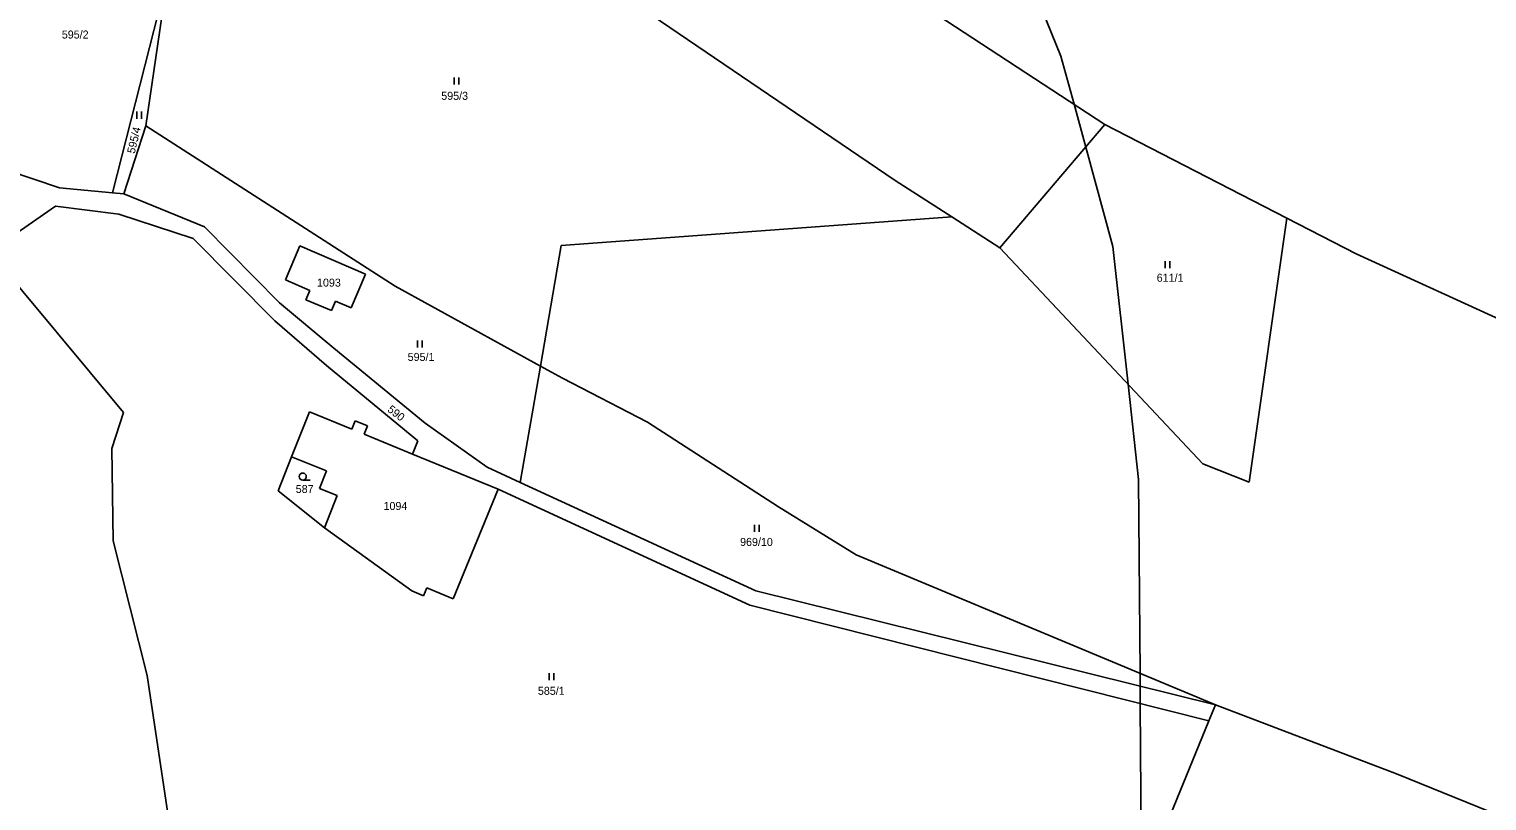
# Model space of a CAD drawing. Extents: x -547623 to -538651, y -1096714 to -1086522.
# Drawn here: x -542658.7 to -542349, y -1093462.3 to -1093298.3 of the extents above; entities that cross this region are included whole.
import ezdxf

# ---------------------------------------------------------------- set-up
doc = ezdxf.new("R2010")
doc.units = 0
for name, color, linetype in [('Vrstva 1', 7, 'Continuous'), ('Vrstva 25', 7, 'Continuous'), ('Vrstva 52', 7, 'Continuous'), ('Vrstva 86', 7, 'Continuous')]:
    doc.layers.add(name, color=color, linetype=linetype)

msp = doc.modelspace()

# ---------------------------------------------------------------- linework, layer by layer
at = {"layer": 'Vrstva 1'}
for points in [[(-542566.69, -1093267.9), (-542474.7, -1093330.48)], [(-542484.39, -1093283), (-542430.15, -1093318.56)], [(-542629.21, -1093286.81), (-542640.95, -1093333.05)], [(-542633.91, -1093318.82), (-542629.21, -1093286.81)], [(-542452.5, -1093344.73), (-542430.15, -1093318.56)], [(-542430.15, -1093318.56), (-542391.53, -1093338.46)], [(-542638.52, -1093333.27), (-542633.91, -1093318.82)], [(-542633.91, -1093318.82), (-542580.94, -1093352.93)], [(-542652.22, -1093332.03), (-542674.32, -1093324.54)], [(-542474.7, -1093330.48), (-542462.69, -1093338.19)], [(-542652.22, -1093332.03), (-542640.95, -1093333.05)], [(-542640.95, -1093333.05), (-542638.52, -1093333.27)], [(-542638.52, -1093333.27), (-542621.44, -1093340.31)], [(-542667.09, -1093345.6), (-542653.04, -1093335.94)], [(-542653.04, -1093335.94), (-542639.59, -1093337.63)], [(-542639.59, -1093337.63), (-542623.84, -1093342.81)], [(-542621.44, -1093340.31), (-542605.46, -1093356.43)], [(-542545.63, -1093344.27), (-542462.69, -1093338.19)], [(-542462.69, -1093338.19), (-542452.5, -1093344.73)], [(-542399.52, -1093394.58), (-542391.53, -1093338.46)], [(-542391.53, -1093338.46), (-542376.8, -1093346.05)], [(-542623.84, -1093342.81), (-542606.47, -1093360.3)], [(-542667.09, -1093345.6), (-542638.66, -1093379.77)], [(-542601.16, -1093344.31), (-542604.2, -1093351.59)], [(-542601.16, -1093344.31), (-542587.19, -1093350.37)], [(-542550.06, -1093369.88), (-542545.63, -1093344.27)], [(-542452.5, -1093344.73), (-542409.38, -1093390.65)], [(-542376.8, -1093346.05), (-542343.01, -1093361.44)], [(-542604.2, -1093351.59), (-542599.04, -1093353.79)], [(-542587.19, -1093350.37), (-542590.27, -1093357.53)], [(-542599.89, -1093355.78), (-542599.04, -1093353.79)], [(-542594.47, -1093358.09), (-542599.89, -1093355.78)], [(-542580.94, -1093352.93), (-542550.06, -1093369.88)], [(-542593.94, -1093366.07), (-542605.46, -1093356.43)], [(-542593.62, -1093356.1), (-542594.47, -1093358.09)], [(-542593.62, -1093356.1), (-542590.27, -1093357.53)], [(-542595.52, -1093369.74), (-542606.47, -1093360.3)], [(-542574.53, -1093382.03), (-542593.94, -1093366.07)], [(-542595.52, -1093369.74), (-542576.07, -1093385.77)], [(-542554.35, -1093394.65), (-542550.06, -1093369.88)], [(-542550.06, -1093369.88), (-542545.38, -1093372.45)], [(-542545.38, -1093372.45), (-542527.29, -1093381.78)], [(-542638.66, -1093379.77), (-542641.09, -1093387.38)], [(-542599.1, -1093379.6), (-542602.94, -1093389.15)], [(-542599.1, -1093379.6), (-542590.12, -1093383.28)], [(-542590.12, -1093383.28), (-542589.39, -1093381.51)], [(-542589.39, -1093381.51), (-542586.78, -1093382.58)], [(-542586.78, -1093382.58), (-542587.51, -1093384.36)], [(-542574.53, -1093382.03), (-542561.36, -1093391.4)], [(-542527.29, -1093381.78), (-542499.52, -1093399.77)], [(-542587.51, -1093384.36), (-542577.22, -1093388.58)], [(-542577.22, -1093388.58), (-542576.07, -1093385.77)], [(-542641.09, -1093387.38), (-542640.81, -1093406.99)], [(-542605.78, -1093396.42), (-542602.94, -1093389.15)], [(-542602.94, -1093389.15), (-542595.47, -1093392.11)], [(-542577.22, -1093388.58), (-542559.05, -1093396.07)], [(-542595.47, -1093392.11), (-542596.98, -1093395.92)], [(-542561.36, -1093391.4), (-542554.35, -1093394.65)], [(-542409.38, -1093390.65), (-542399.52, -1093394.58)], [(-542596.98, -1093395.92), (-542593.22, -1093397.42)], [(-542554.35, -1093394.65), (-542504.3, -1093417.66)], [(-542595.92, -1093404.25), (-542605.78, -1093396.42)], [(-542593.22, -1093397.42), (-542595.92, -1093404.25)], [(-542559.05, -1093396.07), (-542568.61, -1093419.33)], [(-542559.05, -1093396.07), (-542505.56, -1093420.66)], [(-542499.52, -1093399.77), (-542483.01, -1093409.96)], [(-542577.39, -1093417.67), (-542595.92, -1093404.25)], [(-542640.81, -1093406.99), (-542633.57, -1093435.65)], [(-542483.01, -1093409.96), (-542406.67, -1093441.87)], [(-542574.89, -1093418.7), (-542577.39, -1093417.67)], [(-542574.21, -1093417.03), (-542574.89, -1093418.7)], [(-542568.61, -1093419.33), (-542574.21, -1093417.03)], [(-542504.3, -1093417.66), (-542406.67, -1093441.87)], [(-542505.56, -1093420.66), (-542408.07, -1093445.3)], [(-542633.57, -1093435.65), (-542628.11, -1093472.51)], [(-542408.07, -1093445.3), (-542406.67, -1093441.87)], [(-542406.67, -1093441.87), (-542368.2, -1093456.56)], [(-542431.91, -1093503.72), (-542408.07, -1093445.3)], [(-542368.2, -1093456.56), (-542278.84, -1093492.82)]]:
    msp.add_lwpolyline(points, dxfattribs=at)
at = {"layer": 'Vrstva 25'}
for p, q in [((-542568.41, -1093310.07), (-542568.41, -1093308.57)), ((-542567.41, -1093310.07), (-542567.41, -1093308.57)), ((-542635.78, -1093317.32), (-542635.78, -1093315.82)), ((-542634.78, -1093317.32), (-542634.78, -1093315.82)), ((-542417.33, -1093349.09), (-542417.33, -1093347.59)), ((-542416.33, -1093349.09), (-542416.33, -1093347.59)), ((-542576.2, -1093365.93), (-542576.2, -1093364.43)), ((-542575.2, -1093365.93), (-542575.2, -1093364.43)), ((-542600.55, -1093394.11), (-542598.95, -1093394.11)), ((-542504.62, -1093405.13), (-542504.62, -1093403.63)), ((-542503.62, -1093405.13), (-542503.62, -1093403.63)), ((-542548.18, -1093436.61), (-542548.18, -1093435.11)), ((-542547.18, -1093436.61), (-542547.18, -1093435.11))]:
    msp.add_line(p, q, dxfattribs=at)
msp.add_circle((-542600.55, -1093393.36), 0.75, dxfattribs=at)
at = {"layer": 'Vrstva 52'}
msp.add_lwpolyline([(-542562.06, -1093089.73), (-542564.5, -1093120), (-542562, -1093141), (-542557.55, -1093150.79), (-542554.31, -1093157.91), (-542549.9, -1093167.61), (-542549.5, -1093168.5), (-542527.66, -1093185.16), (-542525.34, -1093186.93), (-542520, -1093191), (-542500, -1093202.56), (-542497.5, -1093204), (-542479, -1093225.5), (-542455.5, -1093264.5), (-542439.5, -1093304), (-542436.71, -1093314.26), (-542434.24, -1093323.35), (-542428.5, -1093344.5), (-542425.25, -1093373.75), (-542423, -1093394), (-542422.7, -1093435.17), (-542422.67, -1093437.9), (-542422.65, -1093441.62), (-542422.36, -1093480.32)], dxfattribs=at)

# ---------------------------------------------------------------- texts
at = {"layer": 'Vrstva 86'}
for s, p in [('595/2', (-542651.73, -1093300.28)), ('595/3', (-542571.13, -1093313.31)), ('1093', (-542597.52, -1093353)), ('611/1', (-542419.15, -1093351.97)), ('595/1', (-542578.26, -1093368.79)), ('587', (-542602.04, -1093396.85)), ('1094', (-542583.39, -1093400.46)), ('969/10', (-542507.65, -1093408.1)), ('585/1', (-542550.6, -1093439.74))]:
    msp.add_text(s, height=1.7, dxfattribs=at).set_placement(p)
for s, rotation, p in [('595/4', 76.6307, (-542636.25, -1093324.85)), ('590', 321.835, (-542582.72, -1093379.38))]:
    msp.add_text(s, height=1.7, rotation=rotation, dxfattribs=at).set_placement(p)

doc.saveas('drawing.dxf')
